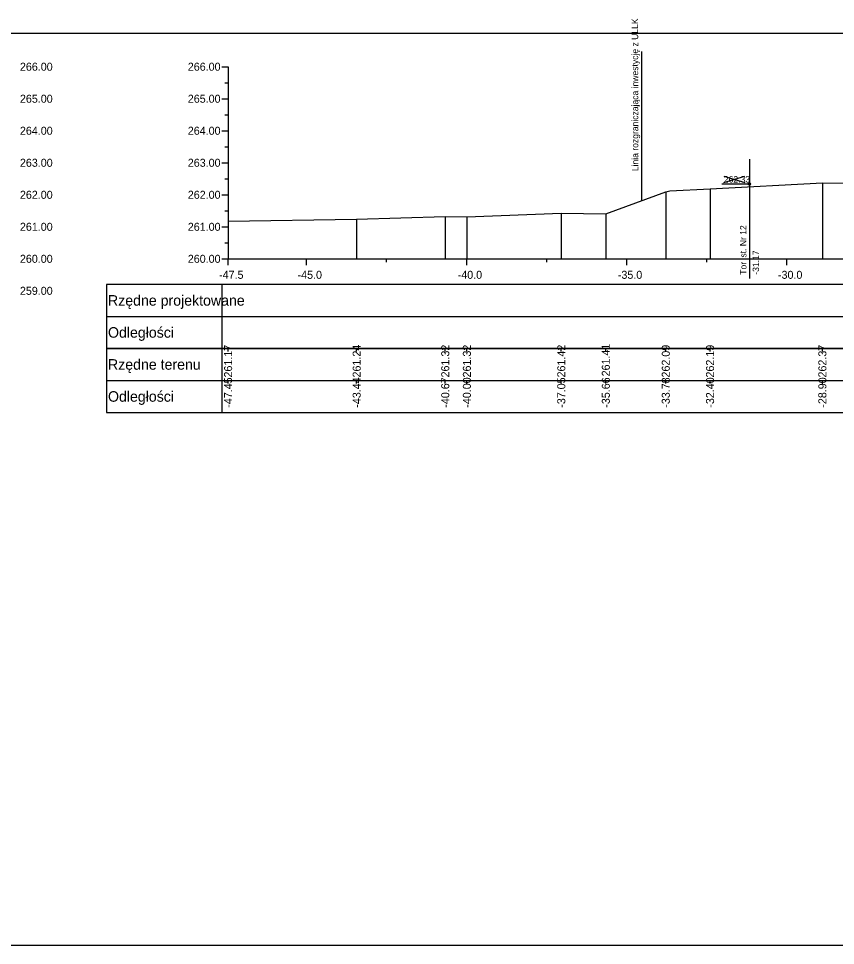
# Model space of a CAD drawing. Extents: x 6516023 to 6560129, y 5513077 to 5529206.
# Drawn here: x 6518961.42 to 6518986.93, y 5514451.16 to 5514480.11 of the extents above; entities that cross this region are included whole.
import ezdxf

# ---------------------------------------------------------------- set-up
doc = ezdxf.new("R2010")
doc.units = 0
for name, color, linetype in [('TOR_PRZEK_P-tabelka istniejace', 7, 'Continuous'), ('TOR_PRZEK_P-tabelka projektowane', 7, 'Continuous'), ('TOR_PRZEK_P-teren istniejacy', 7, 'Continuous'), ('TOR_PRZEK_P-tory istniejace', 7, 'Continuous'), ('TOR_PRZEK_P-uklad odniesienia', 7, 'Continuous'), ('TOR_PS_T-granica PKP-projektowana', 7, 'Continuous'), ('TOR_RAMKI-ramka+tabelka 1', 7, 'Continuous')]:
    doc.layers.add(name, color=color, linetype=linetype)

msp = doc.modelspace()

# ---------------------------------------------------------------- linework, layer by layer
at = {"layer": 'TOR_PRZEK_P-tabelka istniejace'}
for p, q in [((6518964.163, 5514469.806), (6518964.163, 5514467.806)), ((6518967.763, 5514469.806), (6518967.763, 5514467.806)), ((6518967.963, 5514469.706), (6518967.963, 5514469.806)), ((6518971.977, 5514469.706), (6518971.977, 5514469.806)), ((6518974.743, 5514469.706), (6518974.743, 5514469.806)), ((6518975.418, 5514469.706), (6518975.418, 5514469.806)), ((6518978.366, 5514469.706), (6518978.366, 5514469.806)), ((6518979.756, 5514469.706), (6518979.756, 5514469.806)), ((6518981.628, 5514469.706), (6518981.628, 5514469.806)), ((6518983.011, 5514469.706), (6518983.011, 5514469.806)), ((6518986.518, 5514469.706), (6518986.518, 5514469.806)), ((6518964.163, 5514468.806), (6519057.963, 5514468.806)), ((6518967.963, 5514468.706), (6518967.963, 5514468.806)), ((6518971.977, 5514468.706), (6518971.977, 5514468.806)), ((6518974.743, 5514468.706), (6518974.743, 5514468.806)), ((6518975.418, 5514468.706), (6518975.418, 5514468.806)), ((6518978.366, 5514468.706), (6518978.366, 5514468.806)), ((6518979.756, 5514468.706), (6518979.756, 5514468.806)), ((6518981.628, 5514468.706), (6518981.628, 5514468.806)), ((6518983.011, 5514468.706), (6518983.011, 5514468.806)), ((6518986.518, 5514468.706), (6518986.518, 5514468.806))]:
    msp.add_line(p, q, dxfattribs=at)
for points in [[(6518986.518, 5514474.981), (6518986.518, 5514472.806), (6518986.518, 5514472.676), (6518986.518, 5514472.606)], [(6518981.628, 5514474.694), (6518981.628, 5514472.806), (6518981.628, 5514472.676), (6518981.628, 5514472.606)], [(6518983.011, 5514474.795), (6518983.011, 5514472.806), (6518983.011, 5514472.676), (6518983.011, 5514472.606)], [(6518978.366, 5514474.03), (6518978.366, 5514472.806), (6518978.366, 5514472.676), (6518978.366, 5514472.606)], [(6518979.756, 5514474.011), (6518979.756, 5514472.806), (6518979.756, 5514472.676), (6518979.756, 5514472.606)], [(6518967.963, 5514473.78), (6518967.963, 5514472.806), (6518967.963, 5514472.676), (6518967.963, 5514472.606)], [(6518971.977, 5514473.849), (6518971.977, 5514472.806), (6518971.977, 5514472.676), (6518971.977, 5514472.606)], [(6518974.743, 5514473.928), (6518974.743, 5514472.806), (6518974.743, 5514472.676), (6518974.743, 5514472.606)], [(6518975.418, 5514473.921), (6518975.418, 5514472.806), (6518975.418, 5514472.676), (6518975.418, 5514472.606)]]:
    msp.add_lwpolyline(points, dxfattribs=at)
msp.add_lwpolyline([(6518964.163, 5514469.806), (6518964.163, 5514467.806), (6519057.963, 5514467.806), (6519057.963, 5514469.806)], close=True, dxfattribs=at)
at = {"layer": 'TOR_PRZEK_P-tabelka projektowane'}
for p, q in [((6518964.163, 5514471.806), (6518964.163, 5514469.806)), ((6518967.763, 5514471.806), (6518967.763, 5514469.806)), ((6518964.163, 5514470.806), (6519057.963, 5514470.806))]:
    msp.add_line(p, q, dxfattribs=at)
msp.add_lwpolyline([(6518964.163, 5514471.806), (6518964.163, 5514469.806), (6519057.963, 5514469.806), (6519057.963, 5514471.806)], close=True, dxfattribs=at)
at = {"layer": 'TOR_PRZEK_P-teren istniejacy'}
msp.add_lwpolyline([(6518967.963, 5514473.78), (6518971.977, 5514473.849), (6518974.743, 5514473.928), (6518975.418, 5514473.921), (6518978.366, 5514474.03), (6518979.756, 5514474.011), (6518981.628, 5514474.694), (6518981.75, 5514474.727), (6518983.011, 5514474.795), (6518986.518, 5514474.981), (6518988.596, 5514474.968)], dxfattribs=at)
at = {"layer": 'TOR_PRZEK_P-tory istniejace'}
for p, q in [((6518984.24, 5514475.714), (6518984.24, 5514471.994)), ((6518983.441, 5514474.986), (6518984.093, 5514475.189)), ((6518983.441, 5514475.189), (6518984.093, 5514474.986)), ((6518984.241, 5514474.939), (6518983.375, 5514474.939))]:
    msp.add_line(p, q, dxfattribs=at)
msp.add_circle((6518984.241, 5514474.939), 0.035, dxfattribs=at)
at = {"layer": 'TOR_PRZEK_P-uklad odniesienia'}
for p, q in [((6518967.763, 5514478.606), (6518967.963, 5514478.606)), ((6518967.963, 5514478.606), (6518967.963, 5514472.606)), ((6518967.863, 5514478.106), (6518967.963, 5514478.106)), ((6518967.763, 5514477.606), (6518967.963, 5514477.606)), ((6518967.863, 5514477.106), (6518967.963, 5514477.106)), ((6518967.763, 5514476.606), (6518967.963, 5514476.606)), ((6518967.863, 5514476.106), (6518967.963, 5514476.106)), ((6518967.763, 5514475.606), (6518967.963, 5514475.606)), ((6518967.863, 5514475.106), (6518967.963, 5514475.106)), ((6518967.763, 5514474.606), (6518967.963, 5514474.606)), ((6518967.863, 5514474.106), (6518967.963, 5514474.106)), ((6518967.763, 5514473.606), (6518967.963, 5514473.606)), ((6518967.863, 5514473.106), (6518967.963, 5514473.106)), ((6518967.763, 5514472.606), (6518967.963, 5514472.606)), ((6518967.963, 5514472.606), (6519057.963, 5514472.606)), ((6518967.963, 5514472.506), (6518967.963, 5514472.606)), ((6518967.963, 5514472.406), (6518967.963, 5514472.606)), ((6518970.413, 5514472.406), (6518970.413, 5514472.606)), ((6518972.913, 5514472.506), (6518972.913, 5514472.606)), ((6518975.413, 5514472.406), (6518975.413, 5514472.606)), ((6518977.913, 5514472.506), (6518977.913, 5514472.606)), ((6518980.413, 5514472.406), (6518980.413, 5514472.606)), ((6518982.913, 5514472.506), (6518982.913, 5514472.606)), ((6518985.413, 5514472.406), (6518985.413, 5514472.606))]:
    msp.add_line(p, q, dxfattribs=at)
at = {"layer": 'TOR_PS_T-granica PKP-projektowana'}
msp.add_line((6518980.88, 5514474.421), (6518980.88, 5514479.078), dxfattribs=at)
at = {"layer": 'TOR_RAMKI-ramka+tabelka 1'}
msp.add_lwpolyline([(6518814.513, 5514479.656), (6519062.013, 5514479.656), (6519062.013, 5514451.156), (6518814.513, 5514451.156)], close=True, dxfattribs=at)

# ---------------------------------------------------------------- texts
at = {"layer": 'TOR_PRZEK_P-tabelka istniejace'}
for s, p in [('261.17', (6518968.088, 5514468.898)), ('261.24', (6518972.102, 5514468.899)), ('261.32', (6518974.868, 5514468.9)), ('261.32', (6518975.543, 5514468.9)), ('261.42', (6518978.491, 5514468.9)), ('261.41', (6518979.881, 5514468.933)), ('262.09', (6518981.753, 5514468.898)), ('262.19', (6518983.136, 5514468.898)), ('262.37', (6518986.643, 5514468.898)), ('-47.45', (6518968.088, 5514467.953)), ('-43.44', (6518972.102, 5514467.955)), ('-40.67', (6518974.868, 5514467.955)), ('-40.00', (6518975.543, 5514467.955)), ('-37.05', (6518978.491, 5514467.953)), ('-35.66', (6518979.881, 5514467.954)), ('-33.78', (6518981.753, 5514467.954)), ('-32.40', (6518983.136, 5514467.955)), ('-28.90', (6518986.643, 5514467.955))]:
    msp.add_text(s, height=0.25, rotation=90, dxfattribs=at).set_placement(p)
for s, p in [('Rzędne terenu', (6518964.213, 5514469.141)), ('Odległości', (6518964.213, 5514468.141))]:
    msp.add_text(s, height=0.33, dxfattribs=at).set_placement(p)
at = {"layer": 'TOR_PRZEK_P-tabelka projektowane'}
for s, p in [('Rzędne projektowane', (6518964.213, 5514471.141)), ('Odległości', (6518964.213, 5514470.141))]:
    msp.add_text(s, height=0.33, dxfattribs=at).set_placement(p)
at = {"layer": 'TOR_PRZEK_P-tory istniejace'}
msp.add_text('262.33', height=0.2, dxfattribs=at).set_placement((6518983.441, 5514474.989))
for s, rotation, p in [('Tor ist. Nr 12', 90.0511, (6518984.147, 5514472.108)), ('-31.17', 90, (6518984.541, 5514472.109))]:
    msp.add_text(s, height=0.2, rotation=rotation, dxfattribs=at).set_placement(p)
at = {"layer": 'TOR_PRZEK_P-uklad odniesienia'}
for s, height, p in [('266.00', 0.25, (6518961.463, 5514478.481)), ('266.00', 0.25, (6518966.705, 5514478.481)), ('265.00', 0.25, (6518961.463, 5514477.481)), ('265.00', 0.25, (6518966.705, 5514477.481)), ('264.00', 0.25, (6518961.463, 5514476.481)), ('264.00', 0.25, (6518966.705, 5514476.481)), ('263.00', 0.25, (6518961.463, 5514475.481)), ('263.00', 0.25, (6518966.705, 5514475.481)), ('262.00', 0.25, (6518961.463, 5514474.481)), ('262.00', 0.25, (6518966.705, 5514474.481)), ('261.00', 0.25, (6518961.463, 5514473.481)), ('261.00', 0.25, (6518966.705, 5514473.481)), ('260.00', 0.25, (6518961.463, 5514472.481)), ('260.00', 0.25, (6518966.705, 5514472.481)), ('-', 0.0001, (6518967.963, 5514472.606)), ('-47.5', 0.25, (6518967.681, 5514471.981)), ('-45.0', 0.25, (6518970.132, 5514471.981)), ('-40.0', 0.25, (6518975.132, 5514471.981)), ('-35.0', 0.25, (6518980.132, 5514471.981)), ('-30.0', 0.25, (6518985.132, 5514471.981)), ('259.00', 0.25, (6518961.463, 5514471.481))]:
    msp.add_text(s, height=height, dxfattribs=at).set_placement(p)
at = {"layer": 'TOR_PS_T-granica PKP-projektowana'}
msp.add_text('Linia rozgraniczająca inwestycję z ULLK', height=0.2, rotation=90.0511, dxfattribs=at).set_placement((6518980.77, 5514475.343))

doc.saveas('drawing.dxf')
